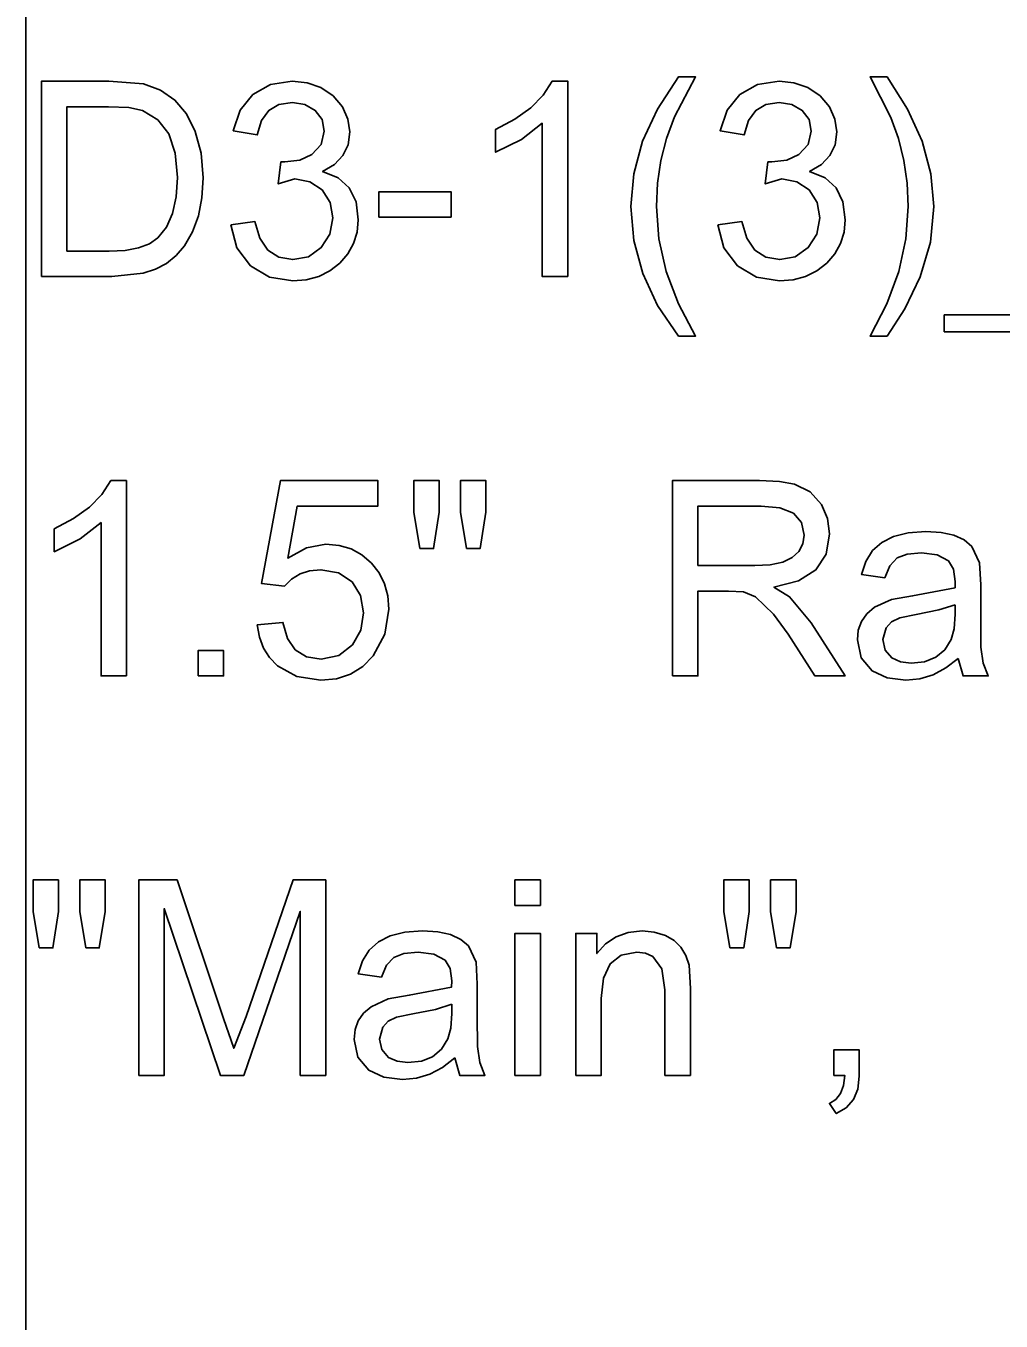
# Model space of a CAD drawing. Extents: x 1001568 to 1002149, y 1840825 to 1841423.
# Drawn here: x 1001918.65 to 1001920.278, y 1840981.559 to 1840983.721 of the extents above; entities that cross this region are included whole.
import ezdxf

# ---------------------------------------------------------------- set-up
doc = ezdxf.new("R2010")
doc.units = 0
doc.layers.add('R_No Plot', color=7, linetype='Continuous')
doc.layers.add('SIGNS', color=7, linetype='Continuous')

msp = doc.modelspace()

# ---------------------------------------------------------------- linework, layer by layer
at = {"layer": 'R_No Plot'}
msp.add_line((1001918.6501, 1841010.6666), (1001918.6501, 1840948.1274), dxfattribs=at)
at = {"layer": 'SIGNS'}
for points in [[(1001918.6762, 1840983.3024), (1001918.7938, 1840983.3024), (1001918.8461, 1840983.308), (1001918.8665, 1840983.3146), (1001918.8848, 1840983.3246), (1001918.9008, 1840983.3377), (1001918.9148, 1840983.3538), (1001918.9283, 1840983.3772), (1001918.938, 1840983.4039), (1001918.9438, 1840983.434), (1001918.9457, 1840983.4673), (1001918.9424, 1840983.5084), (1001918.9328, 1840983.5448), (1001918.9181, 1840983.574), (1001918.8989, 1840983.597), (1001918.875, 1840983.6136), (1001918.8465, 1840983.624), (1001918.7884, 1840983.6287), (1001918.6762, 1840983.6287), (1001918.6762, 1840983.3024)], [(1001918.7187, 1840983.345), (1001918.7187, 1840983.5861), (1001918.7882, 1840983.5861), (1001918.822, 1840983.5845), (1001918.8447, 1840983.5797), (1001918.8702, 1840983.5644), (1001918.8885, 1840983.5407), (1001918.8995, 1840983.5084), (1001918.9032, 1840983.4679), (1001918.901, 1840983.4355), (1001918.8948, 1840983.408), (1001918.8845, 1840983.3852), (1001918.8702, 1840983.3671), (1001918.8564, 1840983.3574), (1001918.8383, 1840983.3505), (1001918.8159, 1840983.3463), (1001918.7893, 1840983.345), (1001918.7187, 1840983.345)], [(1001919.7291, 1840982.6358), (1001919.7716, 1840982.6358), (1001919.7716, 1840982.7776), (1001919.823, 1840982.7776), (1001919.8477, 1840982.7762), (1001919.8678, 1840982.7681), (1001919.8976, 1840982.739), (1001919.9224, 1840982.7056), (1001919.967, 1840982.6358), (1001920.0174, 1840982.6358), (1001919.9606, 1840982.7245), (1001919.9247, 1840982.768), (1001919.8985, 1840982.7841), (1001919.9393, 1840982.7945), (1001919.9685, 1840982.8128), (1001919.9858, 1840982.839), (1001919.9915, 1840982.873), (1001919.988, 1840982.8988), (1001919.9779, 1840982.9222), (1001919.9589, 1840982.943), (1001919.9327, 1840982.956), (1001919.908, 1840982.9604), (1001919.8746, 1840982.962), (1001919.7291, 1840982.962), (1001919.7291, 1840982.6358)], [(1001919.7716, 1840982.8201), (1001919.7716, 1840982.9194), (1001919.8774, 1840982.9194), (1001919.9086, 1840982.9163), (1001919.931, 1840982.9073), (1001919.9444, 1840982.892), (1001919.9489, 1840982.8707), (1001919.9467, 1840982.8566), (1001919.9401, 1840982.8437), (1001919.9291, 1840982.8333), (1001919.9132, 1840982.826), (1001919.8924, 1840982.8216), (1001919.8667, 1840982.8201), (1001919.7716, 1840982.8201)], [(1001920.2062, 1840982.665), (1001920.2142, 1840982.6358), (1001920.2562, 1840982.6358), (1001920.2478, 1840982.6571), (1001920.2438, 1840982.684), (1001920.2436, 1840982.7346), (1001920.2436, 1840982.7879), (1001920.2416, 1840982.8247), (1001920.229, 1840982.8518), (1001920.2162, 1840982.8628), (1001920.199, 1840982.8707), (1001920.1775, 1840982.8753), (1001920.1518, 1840982.8769), (1001920.1226, 1840982.8747), (1001920.0979, 1840982.8686), (1001920.0786, 1840982.8587), (1001920.0633, 1840982.845), (1001920.052, 1840982.827), (1001920.0448, 1840982.8051), (1001920.0835, 1840982.7998), (1001920.092, 1840982.8198), (1001920.1042, 1840982.8328), (1001920.121, 1840982.8393), (1001920.1446, 1840982.8414), (1001920.171, 1840982.8379), (1001920.1898, 1840982.8279), (1001920.1981, 1840982.8143), (1001920.201, 1840982.7936), (1001920.2008, 1840982.7832), (1001920.13, 1840982.7695), (1001920.0947, 1840982.7635), (1001920.0662, 1840982.7504), (1001920.0536, 1840982.7395), (1001920.0448, 1840982.7268), (1001920.0394, 1840982.7122), (1001920.0379, 1840982.6959), (1001920.0441, 1840982.6663), (1001920.0623, 1840982.6446), (1001920.0873, 1840982.6326), (1001920.1189, 1840982.6287), (1001920.1418, 1840982.631), (1001920.1641, 1840982.6379), (1001920.1855, 1840982.6492), (1001920.2062, 1840982.665)], [(1001920.201, 1840982.7547), (1001920.201, 1840982.7391), (1001920.1993, 1840982.7146), (1001920.1946, 1840982.6969), (1001920.1836, 1840982.6794), (1001920.1689, 1840982.667), (1001920.1501, 1840982.6595), (1001920.1276, 1840982.657), (1001920.1097, 1840982.6593), (1001920.0952, 1840982.6659), (1001920.084, 1840982.6789), (1001920.0804, 1840982.6965), (1001920.086, 1840982.7164), (1001920.095, 1840982.7261), (1001920.1085, 1840982.7331), (1001920.1362, 1840982.7387), (1001920.1739, 1840982.746), (1001920.201, 1840982.7547)], [(1001919.3662, 1840981.9983), (1001919.3741, 1840981.9691), (1001919.4161, 1840981.9691), (1001919.4077, 1840981.9905), (1001919.4037, 1840982.0173), (1001919.4035, 1840982.0679), (1001919.4035, 1840982.1213), (1001919.4015, 1840982.158), (1001919.389, 1840982.1852), (1001919.3761, 1840982.1962), (1001919.359, 1840982.204), (1001919.3375, 1840982.2087), (1001919.3118, 1840982.2102), (1001919.2825, 1840982.208), (1001919.2579, 1840982.2019), (1001919.2385, 1840982.1921), (1001919.2232, 1840982.1783), (1001919.2119, 1840982.1604), (1001919.2047, 1840982.1384), (1001919.2435, 1840982.1331), (1001919.2519, 1840982.1532), (1001919.2642, 1840982.1661), (1001919.281, 1840982.1726), (1001919.3046, 1840982.1748), (1001919.3309, 1840982.1712), (1001919.3498, 1840982.1612), (1001919.3581, 1840982.1476), (1001919.361, 1840982.1269), (1001919.3607, 1840982.1166), (1001919.2899, 1840982.1029), (1001919.2547, 1840982.0969), (1001919.2261, 1840982.0838), (1001919.2136, 1840982.0728), (1001919.2047, 1840982.0602), (1001919.1994, 1840982.0456), (1001919.1978, 1840982.0292), (1001919.2041, 1840981.9997), (1001919.2222, 1840981.9779), (1001919.2473, 1840981.9659), (1001919.2788, 1840981.962), (1001919.3018, 1840981.9643), (1001919.3241, 1840981.9712), (1001919.3455, 1840981.9825), (1001919.3662, 1840981.9983)], [(1001919.361, 1840982.088), (1001919.361, 1840982.0725), (1001919.3593, 1840982.0479), (1001919.3545, 1840982.0303), (1001919.3435, 1840982.0128), (1001919.3288, 1840982.0003), (1001919.3101, 1840981.9928), (1001919.2876, 1840981.9904), (1001919.2697, 1840981.9926), (1001919.2551, 1840981.9992), (1001919.2439, 1840982.0122), (1001919.2404, 1840982.0298), (1001919.2459, 1840982.0498), (1001919.2549, 1840982.0594), (1001919.2684, 1840982.0664), (1001919.2961, 1840982.0721), (1001919.3339, 1840982.0793), (1001919.361, 1840982.088)]]:
    msp.add_lwpolyline(points, dxfattribs=at)
for points in [[(1001918.9921, 1840983.3887), (1001919.0024, 1840983.3503), (1001919.0248, 1840983.3206), (1001919.0565, 1840983.3017), (1001919.0954, 1840983.2954), (1001919.1181, 1840983.2973), (1001919.1388, 1840983.3028), (1001919.1573, 1840983.312), (1001919.1739, 1840983.325), (1001919.1873, 1840983.3405), (1001919.1971, 1840983.3578), (1001919.2028, 1840983.3768), (1001919.2048, 1840983.3975), (1001919.2011, 1840983.4272), (1001919.1899, 1840983.4506), (1001919.1713, 1840983.4673), (1001919.1452, 1840983.4779), (1001919.1651, 1840983.4896), (1001919.1792, 1840983.5047), (1001919.1878, 1840983.5226), (1001919.1907, 1840983.5439), (1001919.1875, 1840983.5655), (1001919.1786, 1840983.5859), (1001919.1632, 1840983.6042), (1001919.1423, 1840983.618), (1001919.1193, 1840983.6261), (1001919.0947, 1840983.6287), (1001919.0583, 1840983.6229), (1001919.0291, 1840983.6064), (1001919.0078, 1840983.5802), (1001918.9961, 1840983.546), (1001919.0361, 1840983.539), (1001919.0432, 1840983.5628), (1001919.0553, 1840983.5798), (1001919.0725, 1840983.5899), (1001919.0948, 1840983.5932), (1001919.1158, 1840983.5898), (1001919.1331, 1840983.5799), (1001919.1444, 1840983.5646), (1001919.1481, 1840983.5452), (1001919.1428, 1840983.5228), (1001919.1276, 1840983.5063), (1001919.1072, 1840983.497), (1001919.0822, 1840983.4939), (1001919.0758, 1840983.4939), (1001919.0713, 1840983.4573), (1001919.0992, 1840983.4655), (1001919.1242, 1840983.4609), (1001919.1444, 1840983.4471), (1001919.1579, 1840983.4263), (1001919.1623, 1840983.4006), (1001919.1573, 1840983.3733), (1001919.143, 1840983.3509), (1001919.1215, 1840983.3357), (1001919.0955, 1840983.3308), (1001919.0722, 1840983.3348), (1001919.0539, 1840983.3468), (1001919.0404, 1840983.3665), (1001919.032, 1840983.3942)], [(1001919.5545, 1840983.3024), (1001919.5545, 1840983.6287), (1001919.5286, 1840983.6287), (1001919.5134, 1840983.6054), (1001919.4926, 1840983.5842), (1001919.4661, 1840983.5651), (1001919.4339, 1840983.5481), (1001919.4339, 1840983.51), (1001919.477, 1840983.5312), (1001919.5119, 1840983.5584), (1001919.5119, 1840983.3024)], [(1001919.739, 1840983.2032), (1001919.7678, 1840983.2032), (1001919.7391, 1840983.2572), (1001919.7186, 1840983.3112), (1001919.7063, 1840983.3653), (1001919.7023, 1840983.4194), (1001919.7042, 1840983.4582), (1001919.7099, 1840983.4961), (1001919.7194, 1840983.533), (1001919.7327, 1840983.5689), (1001919.7678, 1840983.6357), (1001919.739, 1840983.6357), (1001919.7042, 1840983.5822), (1001919.6794, 1840983.5284), (1001919.6646, 1840983.4742), (1001919.6597, 1840983.4197), (1001919.6647, 1840983.3626), (1001919.6796, 1840983.3075), (1001919.7043, 1840983.2544)], [(1001919.8048, 1840983.3887), (1001919.8151, 1840983.3503), (1001919.8375, 1840983.3206), (1001919.8692, 1840983.3017), (1001919.9081, 1840983.2954), (1001919.9308, 1840983.2973), (1001919.9515, 1840983.3028), (1001919.97, 1840983.312), (1001919.9867, 1840983.325), (1001920.0001, 1840983.3405), (1001920.0098, 1840983.3578), (1001920.0156, 1840983.3768), (1001920.0176, 1840983.3975), (1001920.0138, 1840983.4272), (1001920.0026, 1840983.4506), (1001919.984, 1840983.4673), (1001919.958, 1840983.4779), (1001919.9778, 1840983.4896), (1001919.992, 1840983.5047), (1001920.0005, 1840983.5226), (1001920.0034, 1840983.5439), (1001920.0003, 1840983.5655), (1001919.9913, 1840983.5859), (1001919.9759, 1840983.6042), (1001919.9551, 1840983.618), (1001919.932, 1840983.6261), (1001919.9074, 1840983.6287), (1001919.8711, 1840983.6229), (1001919.8418, 1840983.6064), (1001919.8206, 1840983.5802), (1001919.8088, 1840983.546), (1001919.8488, 1840983.539), (1001919.8559, 1840983.5628), (1001919.8681, 1840983.5798), (1001919.8853, 1840983.5899), (1001919.9075, 1840983.5932), (1001919.9286, 1840983.5898), (1001919.9459, 1840983.5799), (1001919.9572, 1840983.5646), (1001919.9609, 1840983.5452), (1001919.9555, 1840983.5228), (1001919.9403, 1840983.5063), (1001919.92, 1840983.497), (1001919.8949, 1840983.4939), (1001919.8885, 1840983.4939), (1001919.8841, 1840983.4573), (1001919.912, 1840983.4655), (1001919.9369, 1840983.4609), (1001919.9572, 1840983.4471), (1001919.9706, 1840983.4263), (1001919.9751, 1840983.4006), (1001919.97, 1840983.3733), (1001919.9558, 1840983.3509), (1001919.9342, 1840983.3357), (1001919.9082, 1840983.3308), (1001919.8849, 1840983.3348), (1001919.8667, 1840983.3468), (1001919.8531, 1840983.3665), (1001919.8447, 1840983.3942)], [(1001920.0874, 1840983.2032), (1001920.1171, 1840983.2486), (1001920.1426, 1840983.3022), (1001920.1596, 1840983.3601), (1001920.1654, 1840983.4197), (1001920.1604, 1840983.4742), (1001920.1458, 1840983.5284), (1001920.1214, 1840983.5822), (1001920.0874, 1840983.6357), (1001920.059, 1840983.6357), (1001920.0934, 1840983.5683), (1001920.1062, 1840983.5329), (1001920.1154, 1840983.4963), (1001920.121, 1840983.4584), (1001920.1228, 1840983.4194), (1001920.1187, 1840983.3653), (1001920.1068, 1840983.3112), (1001920.0868, 1840983.2572), (1001920.059, 1840983.2032)], [(1001919.2392, 1840983.4017), (1001919.3597, 1840983.4017), (1001919.3597, 1840983.4442), (1001919.2392, 1840983.4442)], [(1001920.1829, 1840983.2103), (1001920.449, 1840983.2103), (1001920.449, 1840983.2386), (1001920.1829, 1840983.2386)], [(1001918.818, 1840982.6358), (1001918.818, 1840982.962), (1001918.7921, 1840982.962), (1001918.7769, 1840982.9387), (1001918.7561, 1840982.9176), (1001918.7296, 1840982.8984), (1001918.6975, 1840982.8814), (1001918.6975, 1840982.8433), (1001918.7406, 1840982.8645), (1001918.7755, 1840982.8918), (1001918.7755, 1840982.6358)], [(1001919.0361, 1840982.7214), (1001919.0398, 1840982.7007), (1001919.0466, 1840982.6824), (1001919.0566, 1840982.6665), (1001919.0698, 1840982.6529), (1001919.1023, 1840982.6347), (1001919.1426, 1840982.6287), (1001919.1686, 1840982.6313), (1001919.1919, 1840982.6389), (1001919.2122, 1840982.6515), (1001919.2297, 1840982.6692), (1001919.2493, 1840982.7054), (1001919.2559, 1840982.7475), (1001919.2541, 1840982.7694), (1001919.2487, 1840982.7896), (1001919.2395, 1840982.8079), (1001919.2269, 1840982.8243), (1001919.2109, 1840982.838), (1001919.1929, 1840982.8479), (1001919.1728, 1840982.8536), (1001919.1509, 1840982.8556), (1001919.1182, 1840982.8497), (1001919.0871, 1840982.8326), (1001919.103, 1840982.9194), (1001919.2377, 1840982.9194), (1001919.2377, 1840982.962), (1001919.075, 1840982.962), (1001919.0433, 1840982.7904), (1001919.0816, 1840982.7855), (1001919.0934, 1840982.7976), (1001919.1076, 1840982.8062), (1001919.1237, 1840982.8113), (1001919.1424, 1840982.8131), (1001919.1721, 1840982.808), (1001919.1946, 1840982.7931), (1001919.2086, 1840982.7703), (1001919.2134, 1840982.7414), (1001919.2089, 1840982.712), (1001919.1952, 1840982.6878), (1001919.1724, 1840982.67), (1001919.143, 1840982.6641), (1001919.1185, 1840982.6679), (1001919.0997, 1840982.6793), (1001919.0865, 1840982.6984), (1001919.079, 1840982.7251)], [(1001919.3078, 1840982.8485), (1001919.3306, 1840982.8485), (1001919.3399, 1840982.9095), (1001919.3399, 1840982.962), (1001919.2974, 1840982.962), (1001919.2974, 1840982.9095)], [(1001919.3856, 1840982.8485), (1001919.408, 1840982.8485), (1001919.4179, 1840982.9095), (1001919.4179, 1840982.962), (1001919.3754, 1840982.962), (1001919.3754, 1840982.9095)], [(1001918.9375, 1840982.6358), (1001918.98, 1840982.6358), (1001918.98, 1840982.6783), (1001918.9375, 1840982.6783)], [(1001918.6724, 1840982.1818), (1001918.6952, 1840982.1818), (1001918.7045, 1840982.2428), (1001918.7045, 1840982.2953), (1001918.662, 1840982.2953), (1001918.662, 1840982.2428)], [(1001918.7502, 1840982.1818), (1001918.7726, 1840982.1818), (1001918.7825, 1840982.2428), (1001918.7825, 1840982.2953), (1001918.74, 1840982.2953), (1001918.74, 1840982.2428)], [(1001918.8384, 1840981.9691), (1001918.881, 1840981.9691), (1001918.881, 1840982.2476), (1001918.9748, 1840981.9691), (1001919.0138, 1840981.9691), (1001919.1079, 1840982.2429), (1001919.1079, 1840981.9691), (1001919.1505, 1840981.9691), (1001919.1505, 1840982.2953), (1001919.0959, 1840982.2953), (1001919.0176, 1840982.0674), (1001918.997, 1840982.0143), (1001918.98, 1840982.0643), (1001918.9023, 1840982.2953), (1001918.8384, 1840982.2953)], [(1001919.4662, 1840982.2528), (1001919.5087, 1840982.2528), (1001919.5087, 1840982.2953), (1001919.4662, 1840982.2953)], [(1001919.8252, 1840982.1818), (1001919.8481, 1840982.1818), (1001919.8574, 1840982.2428), (1001919.8574, 1840982.2953), (1001919.8148, 1840982.2953), (1001919.8148, 1840982.2428)], [(1001919.903, 1840982.1818), (1001919.9254, 1840982.1818), (1001919.9354, 1840982.2428), (1001919.9354, 1840982.2953), (1001919.8929, 1840982.2953), (1001919.8929, 1840982.2428)], [(1001919.5677, 1840981.9691), (1001919.6103, 1840981.9691), (1001919.6103, 1840982.0974), (1001919.6139, 1840982.1312), (1001919.6251, 1840982.1554), (1001919.6438, 1840982.1699), (1001919.6699, 1840982.1748), (1001919.6841, 1840982.1729), (1001919.6964, 1840982.1674), (1001919.7116, 1840982.147), (1001919.7167, 1840982.1119), (1001919.7167, 1840981.9691), (1001919.7592, 1840981.9691), (1001919.7592, 1840982.114), (1001919.757, 1840982.1529), (1001919.7517, 1840982.1694), (1001919.7434, 1840982.1833), (1001919.732, 1840982.1942), (1001919.7176, 1840982.2025), (1001919.6985, 1840982.2082), (1001919.6784, 1840982.2102), (1001919.6553, 1840982.2077), (1001919.635, 1840982.2006), (1001919.6176, 1840982.1887), (1001919.6032, 1840982.1724), (1001919.6032, 1840982.2061), (1001919.5677, 1840982.2061)], [(1001919.4662, 1840981.9691), (1001919.5087, 1840981.9691), (1001919.5087, 1840982.2061), (1001919.4662, 1840982.2061)], [(1001919.9983, 1840981.9691), (1001920.0167, 1840981.9691), (1001920.0146, 1840981.9524), (1001920.0098, 1840981.939), (1001920.0019, 1840981.9289), (1001919.9912, 1840981.9223), (1001920.0026, 1840981.9053), (1001920.0193, 1840981.9152), (1001920.0312, 1840981.9288), (1001920.0384, 1840981.9462), (1001920.0409, 1840981.9676), (1001920.0409, 1840982.0116), (1001919.9983, 1840982.0116)]]:
    msp.add_lwpolyline(points, close=True, dxfattribs=at)

doc.saveas('drawing.dxf')
